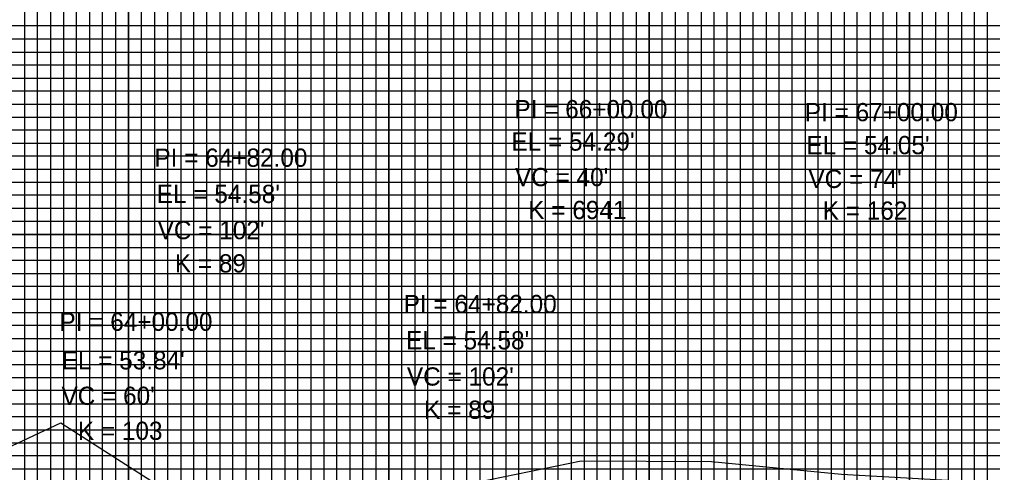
# Model space of a CAD drawing. Extents: x 2345490 to 2445302, y 465165 to 573888.
# Drawn here: x 2417253.4 to 2417627.3, y 545014.1 to 545188 of the extents above; entities that cross this region are included whole.
import ezdxf

# ---------------------------------------------------------------- set-up
doc = ezdxf.new("R2010")
doc.units = 0
for name, color, linetype in [('Old_Level_2', 7, 'Continuous'), ('Old_Level_41', 7, 'Continuous'), ('Old_Level_42', 7, 'Continuous'), ('Old_Level_43', 7, 'Continuous'), ('Old_Level_57', 7, 'Continuous'), ('Old_Level_62', 7, 'Continuous'), ('Old_Level_63', 7, 'Continuous')]:
    doc.layers.add(name, color=color, linetype=linetype)

msp = doc.modelspace()

# ---------------------------------------------------------------- linework, layer by layer
at = {"layer": 'Old_Level_41'}
for points in [[(2417270.325, 545880.52975), (2417270.325, 544855.52975), (2417320.325, 544855.52975), (2417320.325, 545880.52975)], [(2417295.325, 545880.52975), (2417295.325, 544855.52975), (2417345.325, 544855.52975), (2417345.325, 545880.52975)], [(2417370.325, 545880.52975), (2417370.325, 544855.52975), (2417420.325, 544855.52975), (2417420.325, 545880.52975)], [(2417395.325, 545880.52975), (2417395.325, 544855.52975), (2417445.325, 544855.52975), (2417445.325, 545880.52975)], [(2417470.325, 545880.52975), (2417470.325, 544855.52975), (2417520.325, 544855.52975), (2417520.325, 545880.52975)], [(2417495.325, 545880.52975), (2417495.325, 544855.52975), (2417545.325, 544855.52975), (2417545.325, 545880.52975)], [(2417570.325, 545880.52975), (2417570.325, 544855.52975), (2417620.325, 544855.52975), (2417620.325, 545880.52975)], [(2417595.325, 545880.52975), (2417595.325, 544855.52975), (2417645.325, 544855.52975), (2417645.325, 545880.52975)], [(2417945.325, 545180.52975), (2416445.325, 545180.52975), (2416445.325, 545130.52975), (2417945.325, 545130.52975)], [(2417945.325, 545105.52975), (2416445.325, 545105.52975), (2416445.325, 545155.52975), (2417945.325, 545155.52975)], [(2417945.325, 545080.52975), (2416445.325, 545080.52975), (2416445.325, 545030.52975), (2417945.325, 545030.52975)]]:
    msp.add_lwpolyline(points, dxfattribs=at)
at = {"layer": 'Old_Level_42'}
msp.add_lwpolyline([(2417945.325, 545005.52975), (2416445.325, 545005.52975), (2416445.325, 545055.52975), (2417945.325, 545055.52975)], dxfattribs=at)
at = {"layer": 'Old_Level_43'}
for points in [[(2417255.325, 545880.52975), (2417255.325, 544855.52975), (2417260.325, 544855.52975), (2417260.325, 545880.52975)], [(2417265.325, 545880.52975), (2417265.325, 544855.52975), (2417275.325, 544855.52975), (2417275.325, 545880.52975)], [(2417280.325, 545880.52975), (2417280.325, 544855.52975), (2417285.325, 544855.52975), (2417285.325, 545880.52975)], [(2417290.325, 545880.52975), (2417290.325, 544855.52975), (2417300.325, 544855.52975), (2417300.325, 545880.52975)], [(2417305.325, 545880.52975), (2417305.325, 544855.52975), (2417310.325, 544855.52975), (2417310.325, 545880.52975)], [(2417315.325, 545880.52975), (2417315.325, 544855.52975), (2417325.325, 544855.52975), (2417325.325, 545880.52975)], [(2417330.325, 545880.52975), (2417330.325, 544855.52975), (2417335.325, 544855.52975), (2417335.325, 545880.52975)], [(2417340.325, 545880.52975), (2417340.325, 544855.52975), (2417350.325, 544855.52975), (2417350.325, 545880.52975)], [(2417355.325, 545880.52975), (2417355.325, 544855.52975), (2417360.325, 544855.52975), (2417360.325, 545880.52975)], [(2417365.325, 545880.52975), (2417365.325, 544855.52975), (2417375.325, 544855.52975), (2417375.325, 545880.52975)], [(2417380.325, 545880.52975), (2417380.325, 544855.52975), (2417385.325, 544855.52975), (2417385.325, 545880.52975)], [(2417390.325, 545880.52975), (2417390.325, 544855.52975), (2417400.325, 544855.52975), (2417400.325, 545880.52975)], [(2417405.325, 545880.52975), (2417405.325, 544855.52975), (2417410.325, 544855.52975), (2417410.325, 545880.52975)], [(2417415.325, 545880.52975), (2417415.325, 544855.52975), (2417425.325, 544855.52975), (2417425.325, 545880.52975)], [(2417430.325, 545880.52975), (2417430.325, 544855.52975), (2417435.325, 544855.52975), (2417435.325, 545880.52975)], [(2417440.325, 545880.52975), (2417440.325, 544855.52975), (2417450.325, 544855.52975), (2417450.325, 545880.52975)], [(2417455.325, 545880.52975), (2417455.325, 544855.52975), (2417460.325, 544855.52975), (2417460.325, 545880.52975)], [(2417465.325, 545880.52975), (2417465.325, 544855.52975), (2417475.325, 544855.52975), (2417475.325, 545880.52975)], [(2417480.325, 545880.52975), (2417480.325, 544855.52975), (2417485.325, 544855.52975), (2417485.325, 545880.52975)], [(2417490.325, 545880.52975), (2417490.325, 544855.52975), (2417500.325, 544855.52975), (2417500.325, 545880.52975)], [(2417505.325, 545880.52975), (2417505.325, 544855.52975), (2417510.325, 544855.52975), (2417510.325, 545880.52975)], [(2417515.325, 545880.52975), (2417515.325, 544855.52975)], [(2417515.325, 544855.52975), (2417525.325, 544855.52975), (2417525.325, 545880.52975)], [(2417530.325, 545880.52975), (2417530.325, 544855.52975), (2417535.325, 544855.52975), (2417535.325, 545880.52975)], [(2417540.325, 545880.52975), (2417540.325, 544855.52975), (2417550.325, 544855.52975), (2417550.325, 545880.52975)], [(2417555.325, 545880.52975), (2417555.325, 544855.52975), (2417560.325, 544855.52975), (2417560.325, 545880.52975)], [(2417565.325, 545880.52975), (2417565.325, 544855.52975), (2417575.325, 544855.52975), (2417575.325, 545880.52975)], [(2417580.325, 545880.52975), (2417580.325, 544855.52975), (2417585.325, 544855.52975), (2417585.325, 545880.52975)], [(2417590.325, 545880.52975), (2417590.325, 544855.52975), (2417600.325, 544855.52975), (2417600.325, 545880.52975)], [(2417605.325, 545880.52975), (2417605.325, 544855.52975), (2417610.325, 544855.52975), (2417610.325, 545880.52975)], [(2417615.325, 545880.52975), (2417615.325, 544855.52975), (2417625.325, 544855.52975), (2417625.325, 545880.52975)], [(2417895.325, 545185.52975), (2416495.325, 545185.52975), (2416495.325, 545175.52975), (2417895.325, 545175.52975)], [(2417895.325, 545170.52975), (2416495.325, 545170.52975), (2416495.325, 545165.52975), (2417895.325, 545165.52975)], [(2417895.325, 545160.52975), (2416495.325, 545160.52975), (2416495.325, 545150.52975), (2417895.325, 545150.52975)], [(2417895.325, 545145.52975), (2416495.325, 545145.52975), (2416495.325, 545140.52975), (2417895.325, 545140.52975)], [(2417895.325, 545135.52975), (2416495.325, 545135.52975), (2416495.325, 545125.52975), (2417895.325, 545125.52975)], [(2417895.325, 545120.52975), (2416495.325, 545120.52975), (2416495.325, 545115.52975), (2417895.325, 545115.52975)], [(2417895.325, 545110.52975), (2416495.325, 545110.52975), (2416495.325, 545100.52975), (2417895.325, 545100.52975)], [(2417895.325, 545095.52975), (2416495.325, 545095.52975), (2416495.325, 545090.52975), (2417895.325, 545090.52975)], [(2417895.325, 545085.52975), (2416495.325, 545085.52975), (2416495.325, 545075.52975), (2417895.325, 545075.52975)], [(2417895.325, 545070.52975), (2416495.325, 545070.52975), (2416495.325, 545065.52975), (2417895.325, 545065.52975)], [(2417895.325, 545060.52975), (2416495.325, 545060.52975)], [(2416495.325, 545050.52975), (2417895.325, 545050.52975)], [(2417895.325, 545045.52975), (2416495.325, 545045.52975), (2416495.325, 545040.52975), (2417895.325, 545040.52975)], [(2417895.325, 545035.52975), (2416495.325, 545035.52975)], [(2416495.325, 545025.52975), (2417895.325, 545025.52975)], [(2417895.325, 545020.52975), (2416495.325, 545020.52975), (2416495.325, 545015.52975), (2417895.325, 545015.52975)]]:
    msp.add_lwpolyline(points, dxfattribs=at)
at = {"layer": 'Old_Level_57'}
for p, q in [((2417295.32475, 544855.62975), (2417295.32475, 545405.62975)), ((2417295.32475, 544855.52975), (2417295.32475, 545405.52975)), ((2417395.32475, 544855.62975), (2417395.32475, 545405.62975)), ((2417395.32475, 544855.52975), (2417395.32475, 545405.52975)), ((2417495.32475, 544855.62975), (2417495.32475, 545405.62975)), ((2417495.32475, 544855.52975), (2417495.32475, 545405.52975)), ((2417595.32475, 544855.62975), (2417595.32475, 545405.62975)), ((2417595.32475, 544855.52975), (2417595.32475, 545405.52975)), ((2410845.32525, 545155.52975), (2417795.32475, 545155.52975)), ((2410845.32525, 545105.52975), (2417795.32475, 545105.52975)), ((2410845.32525, 545055.52975), (2417795.32475, 545055.52975))]:
    msp.add_line(p, q, dxfattribs=at)
at = {"layer": 'Old_Level_62'}
msp.add_circle((2417125.67262, 545015.45712), 701.56794, dxfattribs=at)
at = {"layer": 'Old_Level_63'}
msp.add_line((2417295.325, 544994.73975), (2417295.325, 545177.6055), dxfattribs=at)
msp.add_lwpolyline([(2416495.325, 545036.3297), (2416545.325, 545027.4297), (2416595.325, 545024.9297), (2416645.325, 545022.3297), (2416695.325, 545019.7297), (2416738.025, 545004.5297), (2416785.785, 544991.8297), (2416833.895, 544993.0297), (2416882.325, 544994.4297), (2416930.155, 544995.8297), (2416978.325, 544997.3297), (2417019.235, 545003.5297), (2417069.235, 545004.3297), (2417119.235, 545006.0297), (2417169.235, 545008.4297), (2417219.235, 545009.7297), (2417269.235, 545033.1297), (2417319.235, 545001.2297), (2417369.235, 545008.3297), (2417419.235, 545008.3297), (2417469.235, 545018.5297), (2417519.235, 545018.3297), (2417569.235, 545013.5297), (2417619.235, 545010.6297)], dxfattribs=at)

# ---------------------------------------------------------------- texts
at = {"layer": 'Old_Level_2'}
for s, height, p in [('PI = 66+00.00', 7.0000005, (2417443.5655, 545150.1055)), ('PI = 67+00.00', 7.0000005, (2417555.1545, 545148.9665)), ("EL = 54.29'", 7.0000005, (2417442.42625, 545137.6755)), ("EL = 54.05'", 7.0000005, (2417555.777, 545136.30575)), ('PI = 64+82.00', 7.0000005, (2417305.22133, 545131.47968)), ("VC = 40'", 7.000001, (2417443.786, 545124.0325)), ("VC = 74'", 7.000001, (2417556.542, 545123.342)), ("EL = 54.58'", 7.0000005, (2417306.13858, 545117.57368)), ('K = 6941', 7.000001, (2417448.89, 545111.3995)), ('K = 162', 7.000001, (2417562.049, 545111.16475)), ("VC = 102'", 7.000001, (2417306.47508, 545103.66093)), ('K = 89', 7.000001, (2417313.09883, 545090.90293)), ('PI = 64+82.00', 7.0000005, (2417401.00725, 545075.29025)), ('PI = 64+00.00', 7.0000005, (2417268.7335, 545068.496)), ("EL = 54.58'", 7.0000005, (2417401.9245, 545061.38425)), ("EL = 53.84'", 7.0000005, (2417269.57775, 545053.6945)), ("VC = 102'", 7.000001, (2417402.261, 545047.4715)), ("VC = 60'", 7.000001, (2417269.51275, 545040.0585)), ('K = 89', 7.000001, (2417408.88475, 545034.7135)), ('K = 103', 7.000001, (2417275.8195, 545026.63025))]:
    msp.add_text(s, height=height, dxfattribs=at).set_placement(p)

doc.saveas('drawing.dxf')
